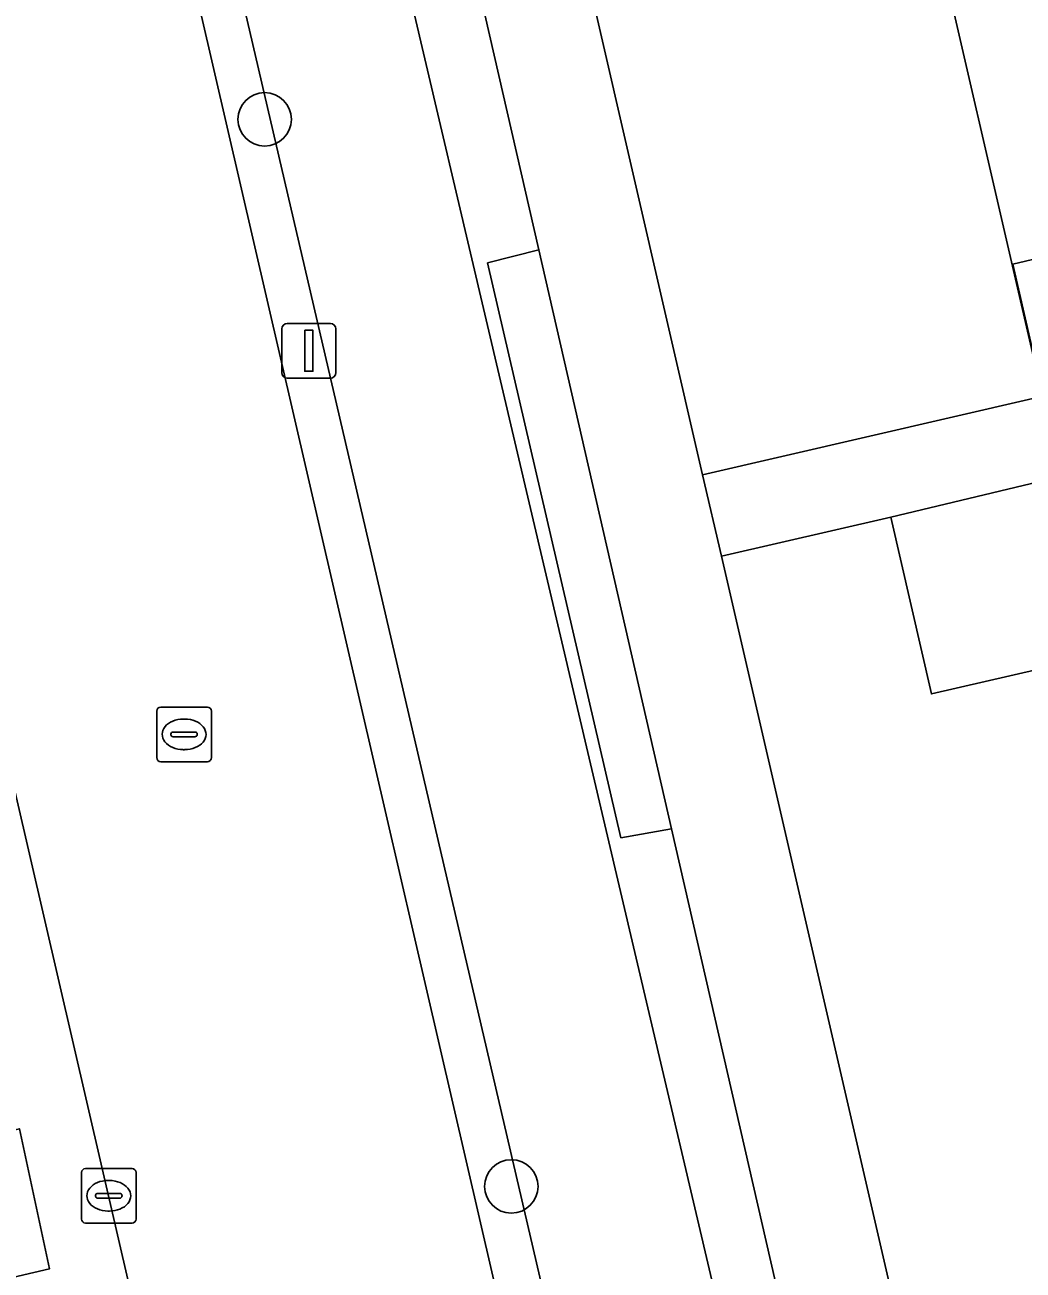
# Model space of a CAD drawing. Extents: x 156412 to 157779, y 382335 to 383768.
# Drawn here: x 156562.12 to 156580.4, y 383359.9 to 383382.69 of the extents above; entities that cross this region are included whole.
import ezdxf

# ---------------------------------------------------------------- set-up
doc = ezdxf.new("R2010")
doc.units = 0
for name, color, linetype in [('IMGEO_Berm_groen', 7, 'Continuous'), ('IMGEO_Boom', 7, 'Continuous'), ('IMGEO_Erf', 7, 'Continuous'), ('IMGEO_Greppel_droge_sloot', 7, 'Continuous'), ('IMGEO_Groenvoorziening', 7, 'Continuous'), ('IMGEO_Kolk', 7, 'Continuous'), ('IMGEO_Lichtmast', 7, 'Continuous'), ('IMGEO_Pand', 7, 'Continuous'), ('IMGEO_Rijbaan_lokaal_gesloten', 7, 'Continuous'), ('IMGEO_Rioolput', 7, 'Continuous'), ('IMGEO_Voetpad_open', 7, 'Continuous')]:
    doc.layers.add(name, color=color, linetype=linetype)

msp = doc.modelspace()

# ---------------------------------------------------------------- linework, layer by layer
at = {"layer": 'IMGEO_Berm_groen'}
for points in [[(156567.767, 383394.989), (156562.82, 383393.908), (156565.095, 383383.99), (156572.89, 383350.282), (156574.14, 383344.787)], [(156574.732, 383345.047), (156579.015, 383345.974), (156573.966, 383367.976), (156573.037, 383367.811), (156570.596, 383378.333), (156571.534, 383378.572), (156567.767, 383394.989)], [(156567.272, 383391.323), (156577.685, 383347.013), (156574.768, 383346.406)], [(156574.321, 383346.944), (156574.453, 383347.32), (156564.396, 383390.515)], [(156557.558, 383365.409), (156558.416, 383361.671), (156562.022, 383362.483), (156562.572, 383359.917), (156559.019, 383359.092), (156559.179, 383358.357), (156562.895, 383342.388), (156563.631, 383342.557), (156563.579, 383342.678), (156566.914, 383343.406), (156567.755, 383343.519), (156561.943, 383368.642)]]:
    msp.add_lwpolyline(points, dxfattribs=at)
at = {"layer": 'IMGEO_Boom'}
for centre in [(156566.514, 383380.962), (156571.031, 383361.428)]:
    msp.add_circle(centre, 0.489, dxfattribs=at)
at = {"layer": 'IMGEO_Erf'}
for points in [[(156581.423, 383386.943), (156578.374, 383386.239), (156580.76, 383375.893)], [(156580.769, 383375.895), (156580.212, 383378.31), (156583.256, 383379.032)], [(156582.546, 383374.773), (156577.978, 383373.678), (156578.724, 383370.444), (156581.676, 383371.125)]]:
    msp.add_lwpolyline(points, dxfattribs=at)
at = {"layer": 'IMGEO_Greppel_droge_sloot'}
msp.add_lwpolyline([(156564.396, 383390.515), (156574.453, 383347.32), (156574.671, 383346.386), (156574.768, 383346.406), (156577.685, 383347.013), (156567.272, 383391.323)], dxfattribs=at)
at = {"layer": 'IMGEO_Groenvoorziening'}
msp.add_lwpolyline([(156571.534, 383378.572), (156570.596, 383378.333), (156573.037, 383367.811), (156573.966, 383367.976)], close=True, dxfattribs=at)
at = {"layer": 'IMGEO_Kolk'}
for p, q in [((156563.159, 383360.83), (156563.159, 383361.682)), ((156563.234, 383361.756), (156564.086, 383361.756)), ((156564.16, 383361.682), (156564.16, 383360.83)), ((156563.647, 383361.536), (156563.672, 383361.536)), ((156563.418, 383361.25), (156563.418, 383361.262)), ((156563.856, 383361.213), (156563.458, 383361.213)), ((156563.461, 383361.299), (156563.859, 383361.299)), ((156563.902, 383361.262), (156563.902, 383361.25)), ((156563.67, 383360.976), (156563.645, 383360.976)), ((156564.086, 383360.756), (156563.234, 383360.756))]:
    msp.add_line(p, q, dxfattribs=at)
for points in [[(156563.159, 383360.83), (156563.159, 383361.682)], [(156563.234, 383361.756), (156564.086, 383361.756)], [(156564.16, 383361.682), (156564.16, 383360.83)], [(156564.086, 383360.756), (156563.234, 383360.756)]]:
    msp.add_lwpolyline(points, dxfattribs=at)
for centre, radius, start, end in [((156563.236, 383361.68), 0.0765, 91.552, 178.448), ((156563.236, 383361.68), 0.0765, 91.552, 178.448), ((156564.084, 383361.68), 0.0765, 1.552, 88.448), ((156564.084, 383361.68), 0.0765, 1.552, 88.448), ((156563.458, 383361.259), 0.0403, 85.8775, 175.7526), ((156563.455, 383361.249), 0.0366, 178.938, 274.7102), ((156563.859, 383361.256), 0.043, 264.8664, 352.4533), ((156563.863, 383361.261), 0.0386, 1.7309, 96.639), ((156563.236, 383360.832), 0.0765, 181.552, 268.448), ((156563.236, 383360.832), 0.0765, 181.552, 268.448), ((156564.084, 383360.832), 0.0765, 271.552, 358.448), ((156564.084, 383360.832), 0.0765, 271.552, 358.448)]:
    msp.add_arc(centre, radius, start, end, dxfattribs=at)
for centre, major_axis, ratio, start_param, end_param in [((156563.646, 383361.256), (-0.387, 0.002), 0.722429, 4.712389, 7.853982), ((156563.671, 383361.256), (-0.39, 0.002), 0.717154, 1.570796, 4.712389)]:
    msp.add_ellipse(centre, major_axis=major_axis, ratio=ratio, start_param=start_param, end_param=end_param, dxfattribs=at)
at = {"layer": 'IMGEO_Lichtmast'}
for p, q in [((156566.827, 383376.325), (156566.827, 383377.125)), ((156566.827, 383377.125), (156566.827, 383376.325)), ((156566.927, 383377.225), (156567.717, 383377.225)), ((156567.717, 383377.225), (156566.927, 383377.225)), ((156567.817, 383377.125), (156567.817, 383376.325)), ((156567.817, 383376.325), (156567.817, 383377.125)), ((156567.717, 383376.225), (156566.927, 383376.225)), ((156566.927, 383376.225), (156567.717, 383376.225))]:
    msp.add_line(p, q, dxfattribs=at)
msp.add_lwpolyline([(156567.247, 383377.1), (156567.397, 383377.1), (156567.397, 383376.35), (156567.247, 383376.35), (156567.247, 383377.1)], dxfattribs=at)
for centre, start, end in [((156566.927, 383377.125), 90, 180), ((156566.927, 383377.125), 90, 180), ((156567.717, 383377.125), 0, 90), ((156567.717, 383377.125), 360, 90), ((156566.927, 383376.325), 180, 270), ((156566.927, 383376.325), 180, 270), ((156567.717, 383376.325), 270, 0), ((156567.717, 383376.325), 270, 0)]:
    msp.add_arc(centre, 0.1, start, end, dxfattribs=at)
at = {"layer": 'IMGEO_Pand'}
for points in [[(156578.794, 383398.292), (156575.743, 383397.596), (156575.351, 383399.312), (156571.394, 383398.409), (156571.158, 383398.355), (156571.389, 383397.343), (156569.361, 383396.875), (156574.534, 383374.457), (156580.584, 383375.852), (156580.76, 383375.893), (156578.374, 383386.239), (156581.423, 383386.943)], [(156583.256, 383379.032), (156580.212, 383378.31), (156580.769, 383375.895), (156580.776, 383375.865), (156583.822, 383376.587)], [(156584.119, 383361.335), (156581.841, 383371.163), (156581.676, 383371.125), (156578.724, 383370.444), (156577.978, 383373.678), (156574.881, 383372.964), (156580.103, 383350.328), (156582.149, 383350.8), (156582.384, 383349.81), (156582.638, 383349.87), (156586.386, 383350.759), (156586.557, 383350.8), (156586.349, 383351.641)]]:
    msp.add_lwpolyline(points, close=True, dxfattribs=at)
at = {"layer": 'IMGEO_Rijbaan_lokaal_gesloten'}
msp.add_lwpolyline([(156574.17, 383344.657), (156574.14, 383344.787), (156572.89, 383350.282), (156565.095, 383383.99), (156562.82, 383393.908), (156556.413, 383392.67), (156560.155, 383376.42), (156561.943, 383368.642), (156567.755, 383343.519), (156568.074, 383342.016), (156571.465, 383327.409)], dxfattribs=at)
at = {"layer": 'IMGEO_Rioolput'}
for p, q in [((156564.538, 383369.277), (156564.538, 383370.129)), ((156564.613, 383370.203), (156565.465, 383370.203)), ((156565.026, 383369.983), (156565.051, 383369.983)), ((156565.539, 383370.129), (156565.539, 383369.277)), ((156564.797, 383369.697), (156564.797, 383369.709)), ((156565.235, 383369.66), (156564.837, 383369.66)), ((156564.84, 383369.746), (156565.238, 383369.746)), ((156565.281, 383369.709), (156565.281, 383369.697)), ((156565.049, 383369.423), (156565.024, 383369.423)), ((156565.465, 383369.203), (156564.613, 383369.203))]:
    msp.add_line(p, q, dxfattribs=at)
for points in [[(156564.538, 383369.277), (156564.538, 383370.129)], [(156564.613, 383370.203), (156565.465, 383370.203)], [(156565.539, 383370.129), (156565.539, 383369.277)], [(156565.465, 383369.203), (156564.613, 383369.203)]]:
    msp.add_lwpolyline(points, dxfattribs=at)
for centre, radius, start, end in [((156564.615, 383370.127), 0.0765, 91.552, 178.448), ((156564.615, 383370.127), 0.0765, 91.552, 178.448), ((156565.463, 383370.127), 0.0765, 1.552, 88.448), ((156565.463, 383370.127), 0.0765, 1.552, 88.448), ((156564.837, 383369.706), 0.0403, 85.8775, 175.7526), ((156564.834, 383369.696), 0.0366, 178.938, 274.7102), ((156565.238, 383369.703), 0.043, 264.8664, 352.4533), ((156565.242, 383369.708), 0.0386, 1.7309, 96.639), ((156564.615, 383369.279), 0.0765, 181.552, 268.448), ((156564.615, 383369.279), 0.0765, 181.552, 268.448), ((156565.463, 383369.279), 0.0765, 271.552, 358.448), ((156565.463, 383369.279), 0.0765, 271.552, 358.448)]:
    msp.add_arc(centre, radius, start, end, dxfattribs=at)
for centre, major_axis, ratio, start_param, end_param in [((156565.025, 383369.703), (-0.387, 0.002), 0.722429, 4.712389, 7.853982), ((156565.05, 383369.703), (-0.39, 0.002), 0.717154, 1.570796, 4.712389)]:
    msp.add_ellipse(centre, major_axis=major_axis, ratio=ratio, start_param=start_param, end_param=end_param, dxfattribs=at)
at = {"layer": 'IMGEO_Voetpad_open'}
for points in [[(156579.857, 383342.302), (156580.339, 383340.234), (156582.391, 383340.686), (156581.344, 383345.001), (156580.999, 383346.443), (156580.502, 383348.603), (156580.334, 383349.324), (156580.103, 383350.328), (156574.881, 383372.964), (156574.534, 383374.457), (156569.361, 383396.875), (156569.13, 383397.892)], [(156565.16, 383396.86), (156562.304, 383396.191), (156562.82, 383393.908), (156567.767, 383394.989), (156571.534, 383378.572), (156573.966, 383367.976), (156579.015, 383345.974), (156574.732, 383345.047), (156574.818, 383344.694)], [(156580.584, 383375.852), (156574.534, 383374.457), (156574.881, 383372.964), (156577.978, 383373.678), (156582.546, 383374.773)]]:
    msp.add_lwpolyline(points, dxfattribs=at)
msp.add_lwpolyline([(156562.572, 383359.917), (156562.022, 383362.483), (156558.416, 383361.671), (156559.019, 383359.092)], close=True, dxfattribs=at)

doc.saveas('drawing.dxf')
